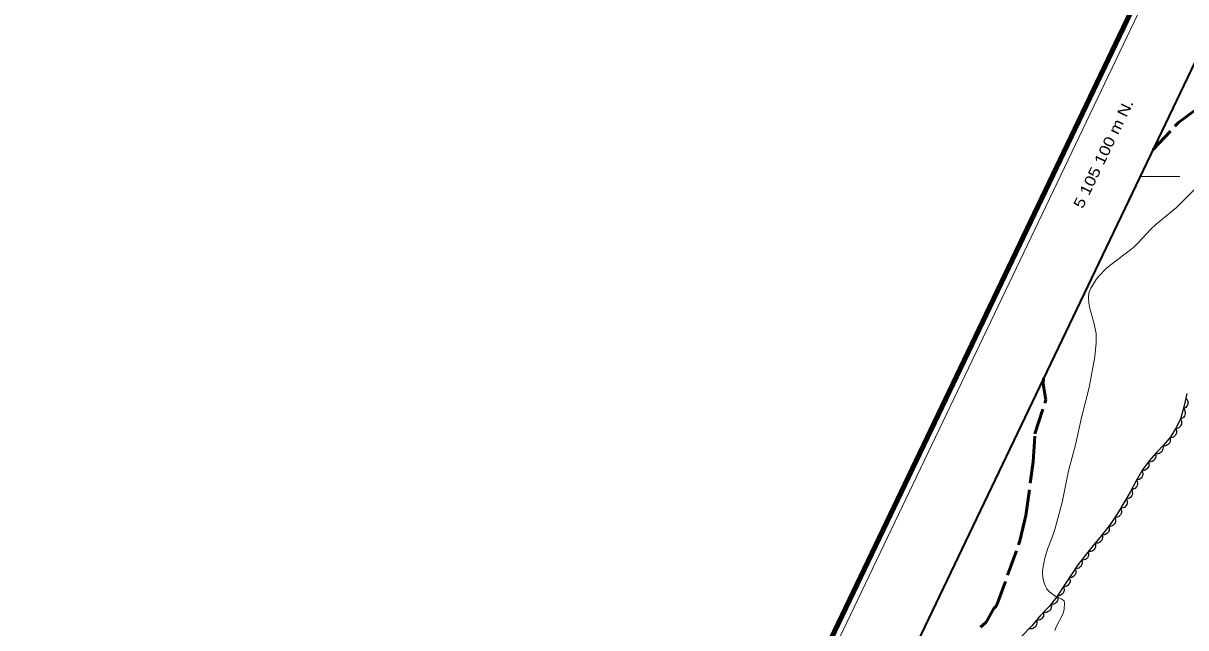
# Model space of a CAD drawing. Extents: x 355726 to 357533, y 5103782 to 5105258.
# Drawn here: x 355887.1 to 356048.4, y 5105037.4 to 5105121.3 of the extents above; entities that cross this region are included whole.
import ezdxf
from ezdxf.enums import TextEntityAlignment as Align

# ---------------------------------------------------------------- set-up
doc = ezdxf.new("R2010")
doc.units = 0
doc.header["$LTSCALE"] = 0.6
doc.linetypes.add('DOT_DASHED', pattern=[7.7, 5, -1.2, 0.3, -1.2])
doc.linetypes.add('LONG_DASHED', pattern=[7.5, 6, -1.5])
for name, color, linetype, lineweight in [('1', 7, 'LONG_DASHED', 53), ('2', 7, 'LONG_DASHED', 13), ('44', 7, 'Continuous', 25), ('60', 7, 'Continuous', 13), ('61', 7, 'Continuous', 13)]:
    doc.layers.add(name, color=color, linetype=linetype, lineweight=lineweight)

msp = doc.modelspace()

# ---------------------------------------------------------------- linework, layer by layer
at = {"layer": '1'}
for points in [[(356043.87, 5105103.71), (356047.43, 5105107.5), (356049.55, 5105109.1), (356052.63, 5105110.97), (356057.93, 5105113.19), (356062.57, 5105114.98), (356063.86, 5105116.59), (356065.46, 5105116.61), (356067.1, 5105116.88), (356067.89, 5105117.09), (356069.92, 5105117.9), (356070.58, 5105118.01), (356072.8, 5105118.03), (356074.56, 5105117.8), (356079.07, 5105116.88), (356080.7, 5105116.43), (356082.46, 5105115.8), (356084.26, 5105115.34), (356087.21, 5105114.69), (356087.82, 5105114.5)], [(356019.97, 5105037.49), (356020.68, 5105038.13), (356020.94, 5105038.5), (356021.63, 5105039.78), (356021.82, 5105040.07), (356022.2, 5105040.46), (356025.43, 5105049.47), (356026.25, 5105053), (356027.28, 5105060.42), (356027.5, 5105064.3), (356029.01, 5105069.05), (356028.66, 5105071.25), (356028.7, 5105072.03)]]:
    msp.add_lwpolyline(points, dxfattribs=at)
at = {"layer": '2', "linetype": 'Continuous'}
msp.add_lwpolyline([(356030.28, 5105037.01), (356030.49, 5105037.62), (356031.28, 5105039.11), (356031.46, 5105039.57), (356031.57, 5105040.01), (356031.63, 5105040.83), (356031.56, 5105041.13), (356031.17, 5105041.41), (356030.42, 5105041.76), (356029.78, 5105042.19), (356029.46, 5105042.47), (356029.18, 5105042.8), (356028.96, 5105043.18), (356028.8, 5105043.59), (356028.59, 5105044.4), (356028.55, 5105045.05), (356028.61, 5105045.63), (356028.87, 5105047.07), (356029.25, 5105048.3), (356029.87, 5105049.86), (356030.28, 5105051.05), (356031.31, 5105054.8), (356032.15, 5105059.2), (356033.17, 5105062.98), (356033.98, 5105066.59), (356035.05, 5105070.75), (356035.82, 5105074.98), (356036.01, 5105076.95), (356036, 5105078.22), (356035.72, 5105079.58), (356035.13, 5105081.7), (356034.99, 5105082.45), (356034.93, 5105083.18), (356035, 5105083.88), (356035.26, 5105084.53), (356036.03, 5105085.72), (356036.45, 5105086.26), (356037.41, 5105087.25), (356037.92, 5105087.69), (356041.2, 5105090.19), (356041.77, 5105090.73), (356043.59, 5105092.71), (356044.27, 5105093.36), (356047.14, 5105095.73), (356052.07, 5105100.69)], dxfattribs=at)
at = {"layer": '44', "linetype": 'DOT_DASHED'}
msp.add_lwpolyline([(356048.59, 5105069.9), (356048.37, 5105068.86), (356048.09, 5105067.68), (356047.7, 5105066.41), (356047.12, 5105065.13), (356046.34, 5105063.88), (356045.38, 5105062.78), (356044.37, 5105061.73), (356043.38, 5105060.59), (356042.42, 5105059.32), (356041.55, 5105057.8), (356040.71, 5105056.24), (356039.87, 5105054.72), (356038.97, 5105053.26), (356037.97, 5105051.74), (356036.78, 5105050.26), (356035.6, 5105048.82), (356034.47, 5105047.44), (356033.46, 5105046.12), (356032.49, 5105044.68), (356031.5, 5105043.15), (356030.54, 5105041.7), (356029.47, 5105040.34), (356028.22, 5105039.07), (356027.04, 5105037.61), (356025.68, 5105036.24)], dxfattribs=at)
at = {"layer": '44'}
for points in [[(356048.47, 5105069.28), (356048.61, 5105069.13), (356048.7, 5105068.94), (356048.75, 5105068.79), (356048.75, 5105068.61), (356048.73, 5105068.43), (356048.65, 5105068.25), (356048.57, 5105068.11), (356048.45, 5105067.99), (356048.29, 5105067.89), (356048.12, 5105067.82)], [(356048.13, 5105067.82), (356048.26, 5105067.66), (356048.34, 5105067.47), (356048.38, 5105067.31), (356048.37, 5105067.13), (356048.33, 5105066.95), (356048.25, 5105066.78), (356048.16, 5105066.64), (356048.02, 5105066.53), (356047.86, 5105066.44), (356047.69, 5105066.39)], [(356047.69, 5105066.39), (356047.8, 5105066.21), (356047.85, 5105066.01), (356047.87, 5105065.85), (356047.84, 5105065.67), (356047.78, 5105065.5), (356047.67, 5105065.34), (356047.57, 5105065.22), (356047.42, 5105065.12), (356047.25, 5105065.05), (356047.07, 5105065.02)], [(356047.06, 5105065.03), (356047.14, 5105064.84), (356047.17, 5105064.63), (356047.16, 5105064.47), (356047.11, 5105064.3), (356047.03, 5105064.14), (356046.9, 5105063.99), (356046.78, 5105063.88), (356046.62, 5105063.81), (356046.44, 5105063.76), (356046.26, 5105063.76)], [(356045.25, 5105062.65), (356045.29, 5105062.44), (356045.28, 5105062.24), (356045.24, 5105062.08), (356045.16, 5105061.92), (356045.04, 5105061.78), (356044.89, 5105061.67), (356044.74, 5105061.58), (356044.57, 5105061.54), (356044.39, 5105061.53), (356044.21, 5105061.56)], [(356046.24, 5105063.77), (356046.3, 5105063.57), (356046.29, 5105063.36), (356046.26, 5105063.2), (356046.18, 5105063.04), (356046.07, 5105062.89), (356045.93, 5105062.77), (356045.79, 5105062.68), (356045.62, 5105062.64), (356045.44, 5105062.62), (356045.26, 5105062.64)], [(356044.22, 5105061.56), (356044.27, 5105061.35), (356044.27, 5105061.15), (356044.24, 5105060.99), (356044.16, 5105060.83), (356044.05, 5105060.68), (356043.9, 5105060.56), (356043.77, 5105060.47), (356043.6, 5105060.42), (356043.41, 5105060.4), (356043.24, 5105060.42)], [(356042.36, 5105059.21), (356042.45, 5105059.02), (356042.48, 5105058.82), (356042.49, 5105058.66), (356042.44, 5105058.49), (356042.36, 5105058.32), (356042.24, 5105058.17), (356042.12, 5105058.06), (356041.97, 5105057.98), (356041.79, 5105057.92), (356041.61, 5105057.91)], [(356043.25, 5105060.41), (356043.31, 5105060.22), (356043.32, 5105060.01), (356043.3, 5105059.85), (356043.24, 5105059.69), (356043.14, 5105059.53), (356043, 5105059.4), (356042.87, 5105059.3), (356042.7, 5105059.24), (356042.52, 5105059.21), (356042.34, 5105059.22)], [(356041.61, 5105057.91), (356041.71, 5105057.72), (356041.74, 5105057.52), (356041.75, 5105057.36), (356041.71, 5105057.19), (356041.64, 5105057.02), (356041.52, 5105056.87), (356041.41, 5105056.75), (356041.25, 5105056.67), (356041.08, 5105056.61), (356040.9, 5105056.59)], [(356040.9, 5105056.59), (356041, 5105056.4), (356041.03, 5105056.2), (356041.04, 5105056.03), (356041, 5105055.86), (356040.92, 5105055.69), (356040.8, 5105055.54), (356040.69, 5105055.43), (356040.53, 5105055.35), (356040.35, 5105055.29), (356040.18, 5105055.27)], [(356040.2, 5105055.26), (356040.29, 5105055.07), (356040.31, 5105054.87), (356040.31, 5105054.7), (356040.26, 5105054.53), (356040.18, 5105054.37), (356040.05, 5105054.22), (356039.93, 5105054.11), (356039.77, 5105054.04), (356039.59, 5105053.99), (356039.41, 5105053.98)], [(356039.41, 5105053.98), (356039.5, 5105053.79), (356039.53, 5105053.59), (356039.53, 5105053.42), (356039.47, 5105053.25), (356039.39, 5105053.09), (356039.27, 5105052.95), (356039.15, 5105052.84), (356038.99, 5105052.76), (356038.81, 5105052.71), (356038.63, 5105052.7)], [(356037.76, 5105051.48), (356037.82, 5105051.28), (356037.82, 5105051.08), (356037.8, 5105050.91), (356037.73, 5105050.75), (356037.63, 5105050.6), (356037.48, 5105050.47), (356037.35, 5105050.38), (356037.18, 5105050.32), (356037, 5105050.3), (356036.82, 5105050.31)], [(356038.61, 5105052.71), (356038.69, 5105052.52), (356038.71, 5105052.32), (356038.71, 5105052.15), (356038.65, 5105051.99), (356038.56, 5105051.82), (356038.43, 5105051.68), (356038.31, 5105051.58), (356038.15, 5105051.51), (356037.97, 5105051.46), (356037.79, 5105051.46)], [(356036.82, 5105050.31), (356036.88, 5105050.11), (356036.88, 5105049.91), (356036.86, 5105049.74), (356036.78, 5105049.58), (356036.68, 5105049.43), (356036.54, 5105049.3), (356036.4, 5105049.21), (356036.23, 5105049.16), (356036.05, 5105049.13), (356035.87, 5105049.15)], [(356034.9, 5105048), (356034.97, 5105047.81), (356034.97, 5105047.6), (356034.96, 5105047.44), (356034.89, 5105047.28), (356034.79, 5105047.12), (356034.65, 5105046.99), (356034.52, 5105046.89), (356034.35, 5105046.83), (356034.17, 5105046.8), (356033.99, 5105046.81)], [(356035.87, 5105049.15), (356035.93, 5105048.95), (356035.93, 5105048.75), (356035.91, 5105048.58), (356035.83, 5105048.42), (356035.73, 5105048.27), (356035.58, 5105048.14), (356035.45, 5105048.05), (356035.28, 5105048), (356035.1, 5105047.97), (356034.92, 5105047.99)], [(356033.99, 5105046.81), (356034.06, 5105046.61), (356034.06, 5105046.41), (356034.04, 5105046.25), (356033.98, 5105046.08), (356033.88, 5105045.93), (356033.74, 5105045.8), (356033.61, 5105045.7), (356033.44, 5105045.64), (356033.26, 5105045.61), (356033.08, 5105045.62)], [(356033.11, 5105045.6), (356033.19, 5105045.41), (356033.21, 5105045.2), (356033.2, 5105045.04), (356033.14, 5105044.87), (356033.05, 5105044.71), (356032.92, 5105044.57), (356032.79, 5105044.47), (356032.63, 5105044.4), (356032.45, 5105044.36), (356032.27, 5105044.36)], [(356031.46, 5105043.09), (356031.54, 5105042.9), (356031.56, 5105042.7), (356031.55, 5105042.53), (356031.5, 5105042.37), (356031.41, 5105042.2), (356031.28, 5105042.06), (356031.16, 5105041.96), (356030.99, 5105041.89), (356030.81, 5105041.84), (356030.63, 5105041.84)], [(356032.28, 5105044.35), (356032.36, 5105044.16), (356032.38, 5105043.96), (356032.38, 5105043.79), (356032.32, 5105043.62), (356032.24, 5105043.46), (356032.11, 5105043.32), (356031.98, 5105043.21), (356031.82, 5105043.14), (356031.64, 5105043.1), (356031.46, 5105043.09)], [(356030.65, 5105041.83), (356030.71, 5105041.63), (356030.71, 5105041.43), (356030.69, 5105041.27), (356030.62, 5105041.11), (356030.52, 5105040.95), (356030.38, 5105040.82), (356030.25, 5105040.73), (356030.08, 5105040.67), (356029.9, 5105040.64), (356029.72, 5105040.65)], [(356029.75, 5105040.63), (356029.79, 5105040.42), (356029.77, 5105040.22), (356029.73, 5105040.06), (356029.65, 5105039.9), (356029.53, 5105039.76), (356029.37, 5105039.65), (356029.23, 5105039.57), (356029.06, 5105039.53), (356028.88, 5105039.52), (356028.7, 5105039.56)], [(356027.71, 5105038.43), (356027.77, 5105038.23), (356027.77, 5105038.03), (356027.75, 5105037.87), (356027.67, 5105037.71), (356027.57, 5105037.55), (356027.43, 5105037.43), (356027.29, 5105037.33), (356027.13, 5105037.28), (356026.94, 5105037.25), (356026.76, 5105037.27)], [(356028.65, 5105039.6), (356028.71, 5105039.4), (356028.71, 5105039.2), (356028.69, 5105039.03), (356028.62, 5105038.87), (356028.51, 5105038.72), (356028.37, 5105038.59), (356028.24, 5105038.5), (356028.07, 5105038.45), (356027.89, 5105038.42), (356027.71, 5105038.43)]]:
    msp.add_lwpolyline(points, dxfattribs=at)
at = {"layer": '60', "lineweight": 158}
msp.add_lwpolyline([(355725.74, 5104464.62), (357152.72, 5103781.6), (357532.66, 5104575.38), (356105.68, 5105258.4)], close=True, dxfattribs=at)
at = {"layer": '60'}
msp.add_lwpolyline([(355727.1, 5104465.08), (357152.24, 5103782.93), (357531.32, 5104574.91), (356106.18, 5105257.06)], close=True, dxfattribs=at)
at = {"layer": '60', "lineweight": 35}
msp.add_lwpolyline([(355740.43, 5104469.78), (356913.03, 5103908.53), (357283.46, 5104682.46), (356110.86, 5105243.71)], close=True, dxfattribs=at)
at = {"layer": '61'}
msp.add_line((356047.62, 5105100), (356042.08, 5105100), dxfattribs=at)

# ---------------------------------------------------------------- texts
at = {"layer": '61', "width": 1.2}
msp.add_text(' 5 105 100 m N.', height=1.5, rotation=64.42, dxfattribs=at).set_placement((356037.54, 5105102.57), align=Align.CENTER)

doc.saveas('drawing.dxf')
